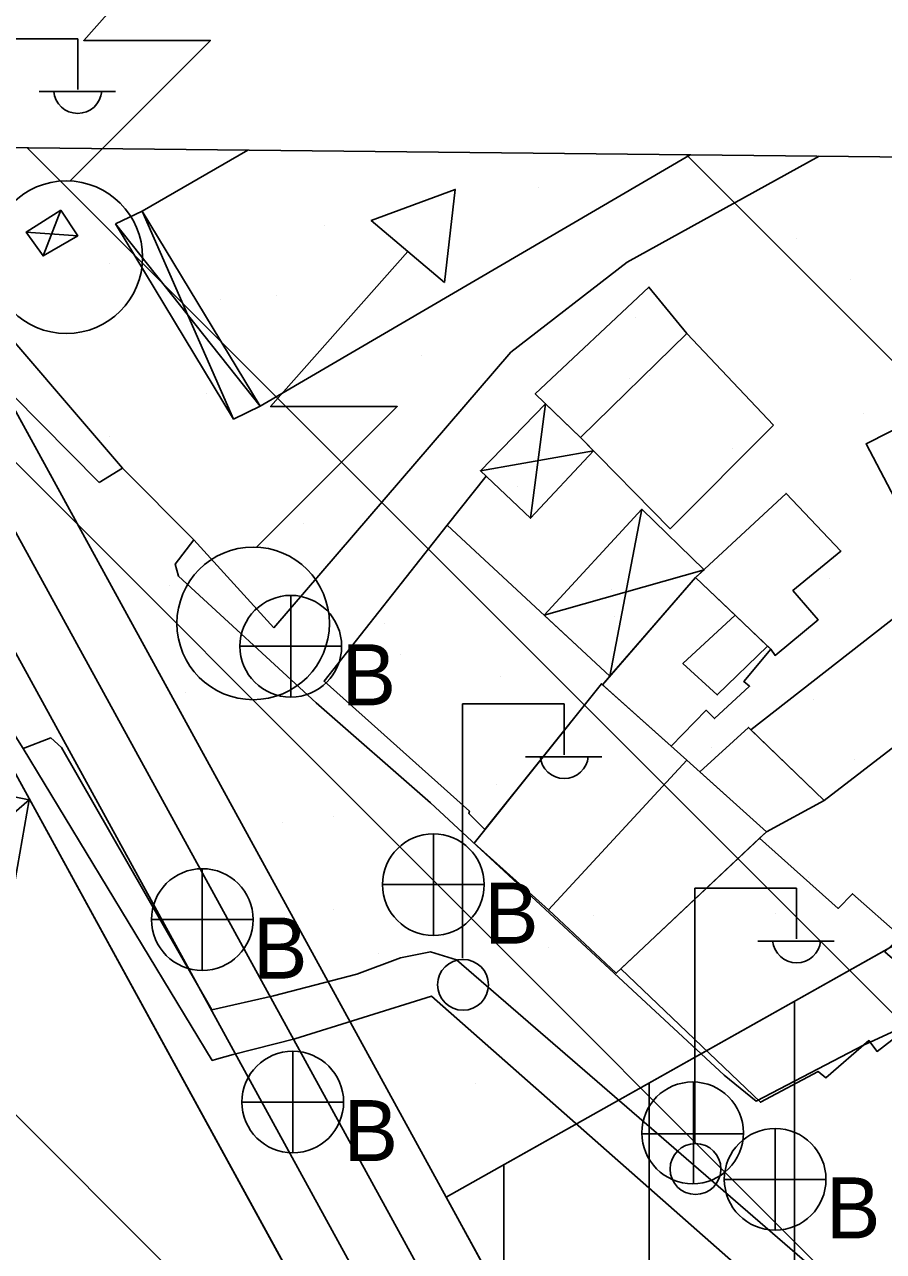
# Model space of a CAD drawing. Extents: x 417995 to 421451, y 4454518 to 4458015.
# Drawn here: x 420627.6 to 420686.7, y 4457706.6 to 4457791.1 of the extents above; entities that cross this region are included whole.
import ezdxf

# ---------------------------------------------------------------- set-up
doc = ezdxf.new("R2010")
doc.units = 0
for name, color, linetype in [('ADA', 7, 'Continuous'), ('ADAKENARI', 7, 'Continuous'), ('B_Imalat', 7, 'Continuous'), ('B_Kapi', 7, 'Continuous'), ('B_Mesken', 7, 'Continuous'), ('B_Sundurma', 7, 'Continuous'), ('B_Teras', 7, 'Continuous'), ('B_Ticari', 7, 'Continuous'), ('Default', 7, 'Continuous'), ('KALDIRIM', 7, 'Continuous'), ('PAFTALAMA', 7, 'Continuous'), ('PL_AYA_PARK_DINLENME', 7, 'Continuous'), ('PL_KON_MEV_250', 7, 'Continuous'), ('PL_SAY_ORTAOGRETIM', 7, 'Continuous'), ('S_Elektrik_Diregi', 7, 'Continuous'), ('S_Rogar_Kapagi', 7, 'Continuous'), ('S_Rogar_Kapagi_Buski', 7, 'Continuous'), ('S_Trafo_acik_tip', 7, 'Continuous'), ('Sinir_Duvar_tek_tarafa_ait', 7, 'Continuous'), ('SN_TR_SIVILASMA', 7, 'Continuous'), ('TR_ORTAYOGUNKONUT', 7, 'Continuous'), ('TR_PARKALANI', 7, 'Continuous'), ('Y_Lejant', 7, 'Continuous'), ('Yol_Sose', 7, 'Continuous')]:
    doc.layers.add(name, color=color, linetype=linetype)

# ---------------------------------------------------------------- blocks, each defined once
blk = doc.blocks.new('POINT_DISPLAY')
at = {"layer": 'Default'}
blk.add_line((0, 0), (0, 0), dxfattribs=at)

msp = doc.modelspace()

# ---------------------------------------------------------------- linework, layer by layer
at = {"layer": 'ADA'}
msp.add_line((420715.484, 4457743.445), (420656.644, 4457710.347), dxfattribs=at)
at = {"layer": 'ADAKENARI'}
for p, q in [((420603.216, 4457782.842), (420669.967, 4457661.083)), ((420656.644, 4457710.347), (420616.981, 4457782.697)), ((420683.185, 4457661.934), (420656.644, 4457710.347))]:
    msp.add_line(p, q, dxfattribs=at)
at = {"layer": 'B_Imalat'}
msp.add_lwpolyline([(420642.98, 4457782.42), (420635.707, 4457778.224), (420643.841, 4457764.792), (420673.431, 4457782.098)], dxfattribs=at)
at = {"layer": 'B_Kapi'}
for points in [[(420639.263, 4457755.6), (420634.354, 4457760.535)], [(420656.701, 4457756.597), (420659.399, 4457759.971)], [(420641.962, 4457720.171), (420646.21, 4457721.26)]]:
    msp.add_lwpolyline(points, dxfattribs=at)
at = {"layer": 'B_Mesken'}
for points in [[(420679.167, 4457763.487), (420673.205, 4457769.799), (420670.599, 4457772.987), (420662.772, 4457765.652), (420665.876, 4457762.628), (420672.047, 4457756.355)], [(420696.567, 4457758.665), (420696.839, 4457758.15), (420702.262, 4457761.316), (420698.499, 4457768.751), (420685.549, 4457762.206), (420689.698, 4457754.276), (420690.26, 4457754.624)], [(420673.805, 4457752.995), (420680.037, 4457758.787), (420683.81, 4457754.819), (420680.506, 4457752.103), (420682.244, 4457750.091), (420679.279, 4457747.634), (420678.981, 4457748.078), (420678.764, 4457748.284), (420676.527, 4457750.409)], [(420667.905, 4457746.213), (420667.395, 4457745.626), (420667.321, 4457745.692), (420659.306, 4457735.653), (420658.194, 4457736.767), (420658.236, 4457736.912), (420648.228, 4457745.867), (420656.701, 4457756.597)], [(420667.395, 4457745.626), (420673.805, 4457752.995), (420678.981, 4457748.078), (420677.131, 4457745.835), (420677.525, 4457745.518), (420675.117, 4457743.293), (420674.532, 4457743.871), (420672.116, 4457741.404)], [(420695.019, 4457747.182), (420682.654, 4457737.65), (420677.621, 4457742.526), (420691.211, 4457753.137)], [(420667.321, 4457745.692), (420658.556, 4457734.713), (420663.677, 4457730.123), (420673.212, 4457740.424)], [(420674.089, 4457739.636), (420677.456, 4457742.686), (420682.654, 4457737.65), (420678.682, 4457735.504)], [(420663.677, 4457730.123), (420668.34, 4457725.764), (420678.682, 4457735.504), (420673.212, 4457740.424)], [(420668.661, 4457726.067), (420678.271, 4457716.893), (420682.246, 4457718.997), (420682.781, 4457718.569), (420685.737, 4457721.129), (420686.298, 4457720.391), (420690.761, 4457723.818), (420686.838, 4457727.237), (420687.944, 4457728.304), (420684.611, 4457731.232), (420683.612, 4457730.232), (420678.211, 4457735.061)]]:
    msp.add_lwpolyline(points, close=True, dxfattribs=at)
at = {"layer": 'B_Sundurma'}
for p, q in [((420630.117, 4457778.291), (420628.885, 4457775.128)), ((420642.004, 4457763.904), (420635.707, 4457778.224)), ((420627.723, 4457776.776), (420631.273, 4457776.525)), ((420633.871, 4457777.337), (420643.841, 4457764.792)), ((420663.478, 4457764.964), (420662.441, 4457757.075)), ((420666.767, 4457761.723), (420658.998, 4457760.354)), ((420670.099, 4457757.698), (420667.905, 4457746.213)), ((420663.379, 4457750.408), (420674.386, 4457753.535)), ((420619.017, 4457730.074), (420627.933, 4457737.692))]:
    msp.add_line(p, q, dxfattribs=at)
for points in [[(420630.117, 4457778.291), (420627.723, 4457776.776), (420628.885, 4457775.128), (420631.273, 4457776.525)], [(420633.871, 4457777.337), (420635.707, 4457778.224), (420643.841, 4457764.792), (420642.004, 4457763.904)], [(420666.767, 4457761.723), (420665.876, 4457762.628), (420663.478, 4457764.964), (420658.998, 4457760.354), (420662.441, 4457757.075)], [(420663.379, 4457750.408), (420670.099, 4457757.698), (420674.386, 4457753.535), (420673.805, 4457752.995), (420667.905, 4457746.213)], [(420619.017, 4457730.074), (420620.887, 4457739.128), (420627.933, 4457737.692), (420626.33, 4457728.514)]]:
    msp.add_lwpolyline(points, close=True, dxfattribs=at)
at = {"layer": 'B_Teras'}
for points in [[(420665.876, 4457762.628), (420662.772, 4457765.652), (420670.599, 4457772.987), (420673.205, 4457769.799)], [(420676.527, 4457750.409), (420672.937, 4457747.078), (420675.3, 4457744.926), (420678.764, 4457748.284)]]:
    msp.add_lwpolyline(points, close=True, dxfattribs=at)
at = {"layer": 'B_Ticari'}
msp.add_lwpolyline([(420700.904, 4457750.612), (420703.686, 4457745.452), (420700.417, 4457743.872), (420701.283, 4457742.435), (420699.707, 4457741.634), (420694.537, 4457739.005), (420694.093, 4457738.78), (420699.555, 4457728.096), (420690.761, 4457723.818), (420686.838, 4457727.237), (420687.944, 4457728.304), (420684.611, 4457731.232), (420683.612, 4457730.232), (420678.211, 4457735.061), (420678.682, 4457735.504), (420682.654, 4457737.65), (420695.019, 4457747.182)], close=True, dxfattribs=at)
at = {"layer": 'KALDIRIM'}
for p, q in [((420607.804, 4457782.794), (420673.474, 4457663.006)), ((420612.393, 4457782.745), (420679.678, 4457660.011))]:
    msp.add_line(p, q, dxfattribs=at)
at = {"layer": 'PAFTALAMA'}
msp.add_line((421295.361, 4457775.524), (419168.177, 4457798.015), dxfattribs=at)
at = {"layer": 'PL_AYA_PARK_DINLENME'}
msp.add_line((420692.292, 4457781.9), (420616.981, 4457782.697), dxfattribs=at)
msp.add_lwpolyline([(420616.981, 4457782.697), (420656.644, 4457710.347), (420715.484, 4457743.445), (420700.46, 4457768.19), (420692.292, 4457781.9)], dxfattribs=at)
at = {"layer": 'PL_KON_MEV_250'}
msp.add_lwpolyline([(420692.292, 4457781.9), (420700.46, 4457768.19), (420728.74, 4457777.027), (420744.647, 4457749.631), (420715.484, 4457743.445), (420656.644, 4457710.347), (420683.185, 4457661.934), (420700.723, 4457671.549), (420703.198, 4457666.652), (420705.34, 4457661.602), (420707.139, 4457656.419), (420708.588, 4457651.127), (420709.68, 4457645.751), (420710.41, 4457640.313), (420710.774, 4457634.839), (420710.772, 4457629.353), (420710.403, 4457623.879), (420709.669, 4457618.442), (420708.572, 4457613.066)], dxfattribs=at)
at = {"layer": 'PL_SAY_ORTAOGRETIM'}
msp.add_lwpolyline([(420505.546, 4457783.875), (420499.918, 4457689.733), (420644.837, 4457665.317), (420669.967, 4457661.083), (420603.216, 4457782.842)], dxfattribs=at)
at = {"layer": 'S_Elektrik_Diregi'}
for p, q in [((420624.27, 4457790.085), (420631.27, 4457790.085)), ((420631.27, 4457786.585), (420631.27, 4457790.085)), ((420628.61, 4457786.445), (420633.86, 4457786.445)), ((420657.763, 4457726.808), (420657.763, 4457744.308)), ((420657.763, 4457744.308), (420664.763, 4457744.308)), ((420664.763, 4457740.808), (420664.763, 4457744.308)), ((420662.103, 4457740.668), (420667.353, 4457740.668)), ((420673.763, 4457714.124), (420673.763, 4457731.624)), ((420673.763, 4457731.624), (420680.763, 4457731.624)), ((420680.763, 4457728.124), (420680.763, 4457731.624)), ((420678.103, 4457727.984), (420683.353, 4457727.984))]:
    msp.add_line(p, q, dxfattribs=at)
for centre in [(420657.799, 4457724.973), (420673.799, 4457712.289)]:
    msp.add_circle(centre, 1.75, dxfattribs=at)
for centre in [(420631.271, 4457786.598), (420664.763, 4457740.821), (420680.764, 4457728.137)]:
    msp.add_arc(centre, 1.658, 184.83843, 355.14641, dxfattribs=at)
at = {"layer": 'S_Rogar_Kapagi'}
for p, q in [((420673.654, 4457711.252), (420673.654, 4457718.252)), ((420670.084, 4457714.717), (420677.084, 4457714.717))]:
    msp.add_line(p, q, dxfattribs=at)
msp.add_circle((420673.601, 4457714.781), 3.5, dxfattribs=at)
at = {"layer": 'S_Rogar_Kapagi_Buski'}
for p, q in [((420645.939, 4457751.771), (420645.939, 4457744.77)), ((420642.439, 4457748.27), (420649.439, 4457748.27)), ((420655.752, 4457735.364), (420655.752, 4457728.364)), ((420639.844, 4457732.961), (420639.844, 4457725.961)), ((420652.252, 4457731.864), (420659.252, 4457731.864)), ((420636.344, 4457729.461), (420643.344, 4457729.461)), ((420646.074, 4457720.401), (420646.074, 4457713.401)), ((420642.574, 4457716.901), (420649.574, 4457716.901)), ((420679.284, 4457715.081), (420679.284, 4457708.081)), ((420675.784, 4457711.581), (420682.784, 4457711.581))]:
    msp.add_line(p, q, dxfattribs=at)
for centre in [(420645.939, 4457748.27), (420655.752, 4457731.864), (420639.844, 4457729.461), (420646.074, 4457716.901), (420679.284, 4457711.581)]:
    msp.add_circle(centre, 3.5, dxfattribs=at)
at = {"layer": 'S_Trafo_acik_tip'}
for points in [[(420630.744, 4457780.307), (420640.404, 4457789.967), (420631.689, 4457789.967), (420641.139, 4457800.642)], [(420643.607, 4457755.105), (420653.267, 4457764.765), (420644.552, 4457764.765), (420654.002, 4457775.44)]]:
    msp.add_lwpolyline(points, dxfattribs=at)
msp.add_lwpolyline([(420656.522, 4457773.305), (420657.257, 4457779.71), (420651.482, 4457777.575)], close=True, dxfattribs=at)
for centre in [(420630.485, 4457775.045), (420643.348, 4457749.843)]:
    msp.add_circle(centre, 5.25, dxfattribs=at)
at = {"layer": 'Sinir_Duvar_tek_tarafa_ait'}
for points in [[(420682.324, 4457782.004), (420669.086, 4457774.698), (420661.084, 4457768.504), (420644.766, 4457749.547)], [(420634.354, 4457760.535), (420623.893, 4457772.698)], [(420644.766, 4457749.547), (420639.263, 4457755.6)], [(420622.845, 4457748.609), (420627.508, 4457741.223), (420640.532, 4457719.762), (420640.831, 4457719.841)], [(420646.21, 4457721.26), (420655.634, 4457724.182), (420693.122, 4457691.131)], [(420640.831, 4457719.841), (420641.962, 4457720.171)]]:
    msp.add_lwpolyline(points, dxfattribs=at)
at = {"layer": 'SN_TR_SIVILASMA'}
for p, q in [((421287.848, 4457055.163), (420559.709, 4457783.302)), ((421288.312, 4457099.601), (420605.09, 4457782.822)), ((421288.543, 4457121.82), (420627.781, 4457782.582)), ((421289.007, 4457166.258), (420673.162, 4457782.103))]:
    msp.add_line(p, q, dxfattribs=at)
at = {"layer": 'TR_ORTAYOGUNKONUT'}
for p, q in [((420680.61, 4457666.631), (420680.61, 4457723.828)), ((420670.61, 4457684.872), (420670.61, 4457718.203)), ((420660.61, 4457703.112), (420660.61, 4457712.578))]:
    msp.add_line(p, q, dxfattribs=at)
at = {"layer": 'Y_Lejant'}
msp.add_lwpolyline([(419168.178, 4457798.013), (421295.363, 4457775.522), (421266.409, 4454999.402), (419138.442, 4455021.89)], close=True, dxfattribs=at)
at = {"layer": 'Yol_Sose'}
for points in [[(420623.893, 4457772.698), (420623.126, 4457771.047), (420623.359, 4457770.192), (420626.776, 4457765.575), (420632.753, 4457759.529)], [(420634.354, 4457760.535), (420632.753, 4457759.529)], [(420685.407, 4457720.843), (420677.972, 4457716.968), (420675.775, 4457718.748), (420655.548, 4457737.49), (420647.682, 4457744.384), (420638.212, 4457753.086), (420637.981, 4457753.914), (420639.263, 4457755.6)], [(420627.508, 4457741.223), (420629.423, 4457741.966), (420630.144, 4457741.291), (420640.495, 4457723.239)], [(420633.222, 4457667.812), (420688.505, 4457655.629), (420693.222, 4457654.834), (420705.502, 4457657.776), (420707.31, 4457658.843), (420711.159, 4457662.799), (420718.102, 4457669.888), (420718.516, 4457670.919), (420718.518, 4457672.293), (420718.397, 4457672.739), (420713.566, 4457677.046), (420686.594, 4457701.399), (420657.354, 4457726.682), (420655.552, 4457727.231), (420653.502, 4457726.825), (420650.493, 4457725.691), (420644.744, 4457724.217), (420640.495, 4457723.239)], [(420689.022, 4457722.483), (420685.814, 4457721.028)], [(420685.407, 4457720.843), (420685.814, 4457721.028)]]:
    msp.add_lwpolyline(points, dxfattribs=at)

# ---------------------------------------------------------------- block references
at = {"layer": 'TR_PARKALANI', "xscale": 0.1, "yscale": 0.10000000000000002}
for p in [(420663.021, 4457779.855), (420648.249, 4457777.25), (420680.772, 4457776.342), (420633.477, 4457774.645), (420656.71, 4457774.454), (420684.454, 4457773.48), (420641.07, 4457772.135), (420644.935, 4457772.38), (420669.682, 4457770.875), (420654.909, 4457768.27), (420669.282, 4457766.701), (420670.614, 4457766.926), (420640.137, 4457765.665), (420685.386, 4457764.321), (420633.445, 4457762.738), (420676.342, 4457761.895), (420661.57, 4457759.29), (420646.798, 4457756.686), (420637.597, 4457752.439), (420668.009, 4457752.153), (420683.003, 4457752.915), (420652.369, 4457749.834), (420668.231, 4457750.31), (420653.458, 4457747.706), (420660.389, 4457746.184), (420638.686, 4457745.101), (420681.913, 4457744.625), (420674.891, 4457741.331), (420684.735, 4457740.505), (420660.119, 4457738.726), (420645.347, 4457736.121), (420648.898, 4457736.543), (420681.552, 4457732.351), (420648.896, 4457730.138), (420666.779, 4457729.746), (420679.308, 4457729.853), (420652.007, 4457727.141), (420663.668, 4457727.533), (420673.44, 4457720.766), (420658.668, 4457718.162)]:
    msp.add_blockref('POINT_DISPLAY', p, dxfattribs=at)

# ---------------------------------------------------------------- texts
at = {"layer": 'S_Rogar_Kapagi_Buski'}
for p in [(420649.439, 4457744.206), (420659.252, 4457727.799), (420643.344, 4457725.397), (420649.574, 4457712.837), (420682.784, 4457707.517)]:
    msp.add_text('B', height=4.2, dxfattribs=at).set_placement(p)

doc.saveas('drawing.dxf')
